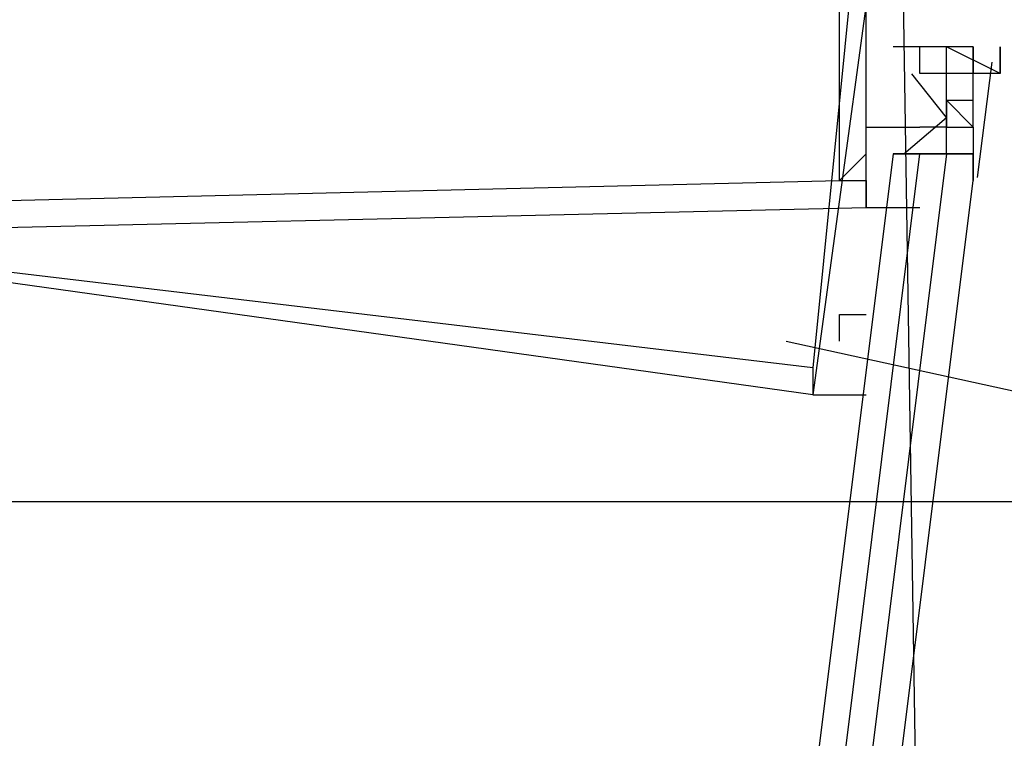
# Model space of a CAD drawing. Header units: feet. Extents: x -79 to 198, y -22 to 181.
# Tile 836 of 982: x 137.898 to 138.389, y 106.407 to 106.765. Entities that reach past the tile are written whole.
import ezdxf

# ---------------------------------------------------------------- set-up
doc = ezdxf.new("R2010")
doc.units = ezdxf.units.FT
doc.layers.add('A-AREA-COMUN', color=252, linetype='CONTINUOUS')
doc.layers.add('A-LINEA', color=7, linetype='CONTINUOUS')

msp = doc.modelspace()

# ---------------------------------------------------------------- linework, layer by layer
at = {"layer": 'A-AREA-COMUN'}
msp.add_lwpolyline([(144.16, 97.7244), (145.952, 104.5689), (147.168, 110.9333), (147.712, 116.0178), (146.912, 109.8489), (146, 105.3689), (144.72, 105.3689), (138.64, 106.7733), (138.48, 106.5244), (137.792, 106.5244), (137.76, 106.2933), (136.72, 106.2933), (135.488, 106.6133), (135.36, 106.1689), (133.568, 106.1689), (122.048, 108.9244), (121.152, 108.9244), (118.8, 109.4578)], dxfattribs=at)
at = {"layer": 'A-LINEA'}
for p, q in [((138.3333, 106.7511), (138.3333, 106.7511)), ((138.3333, 106.7511), (138.3333, 106.7511)), ((138.3333, 106.7511), (138.3333, 106.7511)), ((138.3333, 106.7511), (138.3333, 106.7511)), ((138.3467, 106.7378), (138.3467, 106.7511)), ((138.3467, 106.7511), (138.3467, 106.7511)), ((138.3467, 106.7511), (138.3467, 106.7511)), ((138.3467, 106.7511), (138.3467, 106.7511)), ((138.3467, 106.7511), (138.3467, 106.7511)), ((138.3467, 106.7511), (138.3467, 106.7511)), ((138.3467, 106.7511), (138.3467, 106.7511)), ((138.3467, 106.7511), (138.3467, 106.7511)), ((138.3467, 106.7511), (138.3467, 106.7511)), ((138.3467, 106.7378), (138.3467, 106.7511)), ((138.3467, 106.7511), (138.3467, 106.7511)), ((138.3467, 106.7511), (138.3467, 106.7511)), ((138.3467, 106.7511), (138.3467, 106.7511)), ((138.3467, 106.7511), (138.3467, 106.7511)), ((138.3467, 106.7511), (138.3467, 106.7511)), ((138.3467, 106.7511), (138.3467, 106.7511)), ((138.3467, 106.7511), (138.3467, 106.7511)), ((138.3467, 106.7511), (138.3467, 106.7511)), ((138.36, 106.7511), (138.36, 106.7511)), ((138.36, 106.7378), (138.36, 106.7511)), ((138.36, 106.7511), (138.36, 106.7511)), ((138.36, 106.7511), (138.36, 106.7511)), ((138.36, 106.7511), (138.36, 106.7511)), ((138.36, 106.7378), (138.36, 106.7511)), ((138.36, 106.7511), (138.36, 106.7511)), ((138.36, 106.7511), (138.36, 106.7511)), ((138.36, 106.7511), (138.36, 106.7511)), ((138.3733, 106.7511), (138.36, 106.7511)), ((138.36, 106.7511), (138.36, 106.7511)), ((138.36, 106.7378), (138.36, 106.7511)), ((138.36, 106.7511), (138.36, 106.7511)), ((138.36, 106.7511), (138.36, 106.7511)), ((138.36, 106.7511), (138.36, 106.7511)), ((138.36, 106.7378), (138.36, 106.7511)), ((138.36, 106.7511), (138.36, 106.7511)), ((138.36, 106.7511), (138.36, 106.7511)), ((138.36, 106.7511), (138.36, 106.7511)), ((138.3733, 106.7511), (138.36, 106.7511)), ((138.3733, 106.7511), (138.3733, 106.7511)), ((138.3733, 106.7378), (138.3733, 106.7511)), ((138.3733, 106.7511), (138.3733, 106.7511)), ((138.3733, 106.7511), (138.3733, 106.7378)), ((138.3733, 106.7511), (138.3733, 106.7378)), ((138.3733, 106.7511), (138.3733, 106.7511)), ((138.3733, 106.7378), (138.3733, 106.7511)), ((138.3733, 106.7511), (138.3733, 106.7511)), ((138.3733, 106.7511), (138.3733, 106.7378)), ((138.3733, 106.7511), (138.3733, 106.7378)), ((138.3867, 106.7511), (138.3867, 106.7511)), ((138.3867, 106.7378), (138.3867, 106.7511)), ((138.3867, 106.7511), (138.3867, 106.7511)), ((138.3867, 106.7511), (138.3867, 106.7511)), ((138.3867, 106.7511), (138.3867, 106.7511)), ((138.3867, 106.7511), (138.3867, 106.7378)), ((138.3867, 106.7511), (138.3867, 106.7511)), ((138.3867, 106.7378), (138.3867, 106.7511)), ((138.3867, 106.7511), (138.3867, 106.7511)), ((138.3867, 106.7511), (138.3867, 106.7511)), ((138.3867, 106.7511), (138.3867, 106.7511)), ((138.3867, 106.7511), (138.3867, 106.7378)), ((138.3826, 106.7434), (138.3753, 106.6859)), ((138.3826, 106.7434), (138.3753, 106.6859)), ((138.3467, 106.7378), (138.3467, 106.7378)), ((138.3467, 106.7378), (138.3467, 106.7378)), ((138.3467, 106.7378), (138.3467, 106.7378)), ((138.3467, 106.7378), (138.3467, 106.7378)), ((138.36, 106.7378), (138.3467, 106.7378)), ((138.3467, 106.7378), (138.3467, 106.7378)), ((138.3467, 106.7378), (138.3467, 106.7378)), ((138.3467, 106.7378), (138.3467, 106.7378)), ((138.3467, 106.7378), (138.3467, 106.7378)), ((138.36, 106.7378), (138.3467, 106.7378)), ((138.36, 106.7378), (138.36, 106.7378)), ((138.36, 106.7378), (138.36, 106.7378)), ((138.36, 106.7378), (138.36, 106.7378)), ((138.36, 106.7378), (138.36, 106.7378)), ((138.36, 106.7378), (138.36, 106.7378)), ((138.36, 106.7378), (138.36, 106.7378)), ((138.36, 106.7378), (138.36, 106.7378)), ((138.36, 106.7378), (138.36, 106.7378)), ((138.36, 106.7378), (138.36, 106.7378)), ((138.36, 106.7378), (138.36, 106.7378)), ((138.36, 106.7244), (138.36, 106.7378)), ((138.36, 106.7378), (138.36, 106.7378)), ((138.36, 106.7378), (138.36, 106.7378)), ((138.36, 106.7378), (138.36, 106.7378)), ((138.36, 106.7378), (138.36, 106.7378)), ((138.36, 106.7378), (138.36, 106.7378)), ((138.36, 106.7378), (138.36, 106.7378)), ((138.36, 106.7378), (138.36, 106.7378)), ((138.36, 106.7378), (138.36, 106.7378)), ((138.36, 106.7378), (138.36, 106.7378)), ((138.36, 106.7378), (138.36, 106.7378)), ((138.36, 106.7378), (138.36, 106.7378)), ((138.36, 106.7378), (138.36, 106.7378)), ((138.36, 106.7378), (138.36, 106.7378)), ((138.36, 106.7378), (138.36, 106.7378)), ((138.36, 106.7378), (138.36, 106.7378)), ((138.36, 106.7378), (138.36, 106.7378)), ((138.36, 106.7378), (138.36, 106.7378)), ((138.36, 106.7378), (138.36, 106.7378)), ((138.36, 106.7378), (138.36, 106.7378)), ((138.36, 106.7378), (138.36, 106.7378)), ((138.36, 106.7378), (138.36, 106.7378)), ((138.36, 106.7378), (138.36, 106.7378)), ((138.36, 106.7378), (138.36, 106.7378)), ((138.36, 106.7378), (138.36, 106.7378)), ((138.36, 106.7378), (138.36, 106.7378)), ((138.36, 106.7378), (138.36, 106.7378)), ((138.36, 106.7378), (138.36, 106.7378)), ((138.36, 106.7378), (138.36, 106.7378)), ((138.36, 106.7244), (138.36, 106.7378)), ((138.36, 106.7378), (138.36, 106.7378)), ((138.36, 106.7378), (138.36, 106.7378)), ((138.36, 106.7378), (138.36, 106.7378)), ((138.36, 106.7378), (138.36, 106.7378)), ((138.36, 106.7378), (138.36, 106.7378)), ((138.36, 106.7378), (138.36, 106.7378)), ((138.36, 106.7378), (138.36, 106.7378)), ((138.36, 106.7378), (138.36, 106.7378)), ((138.36, 106.7378), (138.36, 106.7378)), ((138.36, 106.7378), (138.36, 106.7378)), ((138.36, 106.7378), (138.36, 106.7378)), ((138.36, 106.7378), (138.36, 106.7378)), ((138.36, 106.7378), (138.36, 106.7378)), ((138.36, 106.7378), (138.36, 106.7378)), ((138.36, 106.7378), (138.36, 106.7378)), ((138.36, 106.7378), (138.36, 106.7378)), ((138.36, 106.7378), (138.36, 106.7378)), ((138.36, 106.7378), (138.36, 106.7378)), ((138.3733, 106.7378), (138.3733, 106.7378)), ((138.3733, 106.7378), (138.3733, 106.7378)), ((138.3733, 106.7378), (138.3733, 106.7378)), ((138.3733, 106.7378), (138.3733, 106.7378)), ((138.3733, 106.7378), (138.3733, 106.7378)), ((138.3733, 106.7378), (138.3733, 106.7378)), ((138.3733, 106.7378), (138.3733, 106.7378)), ((138.3733, 106.7378), (138.3733, 106.7378)), ((138.3733, 106.7378), (138.3733, 106.7378)), ((138.3733, 106.7378), (138.3733, 106.7378)), ((138.3733, 106.7378), (138.3733, 106.7378)), ((138.3733, 106.7378), (138.3733, 106.7378)), ((138.3733, 106.7378), (138.3733, 106.7378)), ((138.3733, 106.7378), (138.3733, 106.7378)), ((138.3733, 106.7378), (138.3733, 106.7378)), ((138.3733, 106.7378), (138.3733, 106.7378)), ((138.3733, 106.7378), (138.3733, 106.7378)), ((138.3733, 106.7378), (138.3733, 106.7378)), ((138.3733, 106.7378), (138.3733, 106.7378)), ((138.3733, 106.7378), (138.3733, 106.7378)), ((138.3733, 106.7378), (138.3733, 106.7378)), ((138.3733, 106.7244), (138.3733, 106.7378)), ((138.3733, 106.7378), (138.3733, 106.7378)), ((138.3733, 106.7378), (138.3733, 106.7378)), ((138.3733, 106.7378), (138.3733, 106.7378)), ((138.3733, 106.7378), (138.3733, 106.7378)), ((138.3733, 106.7378), (138.3733, 106.7378)), ((138.3733, 106.7378), (138.3733, 106.7378)), ((138.3733, 106.7378), (138.3733, 106.7378)), ((138.3733, 106.7378), (138.3733, 106.7378)), ((138.3733, 106.7378), (138.3733, 106.7378)), ((138.3733, 106.7378), (138.3733, 106.7378)), ((138.3733, 106.7378), (138.3733, 106.7378)), ((138.3733, 106.7378), (138.3733, 106.7378)), ((138.3733, 106.7378), (138.3733, 106.7378)), ((138.3733, 106.7378), (138.3733, 106.7378)), ((138.3733, 106.7378), (138.3733, 106.7378)), ((138.3733, 106.7378), (138.3733, 106.7378)), ((138.3733, 106.7378), (138.3733, 106.7378)), ((138.3733, 106.7378), (138.3733, 106.7378)), ((138.3733, 106.7378), (138.3733, 106.7378)), ((138.3733, 106.7378), (138.3733, 106.7378)), ((138.3733, 106.7378), (138.3733, 106.7378)), ((138.3733, 106.7378), (138.3733, 106.7378)), ((138.3733, 106.7378), (138.3733, 106.7378)), ((138.3733, 106.7378), (138.3733, 106.7378)), ((138.3733, 106.7378), (138.3733, 106.7378)), ((138.3733, 106.7378), (138.3733, 106.7378)), ((138.3733, 106.7378), (138.3733, 106.7378)), ((138.3733, 106.7244), (138.3733, 106.7378)), ((138.3733, 106.7378), (138.3733, 106.7378)), ((138.3733, 106.7378), (138.3733, 106.7378)), ((138.3733, 106.7378), (138.3733, 106.7378)), ((138.3733, 106.7378), (138.3733, 106.7378)), ((138.3733, 106.7378), (138.3733, 106.7378)), ((138.3733, 106.7378), (138.3733, 106.7378)), ((138.3867, 106.7378), (138.3867, 106.7378)), ((138.3867, 106.7378), (138.3867, 106.7378)), ((138.3867, 106.7378), (138.3867, 106.7378)), ((138.3867, 106.7378), (138.3867, 106.7378)), ((138.3867, 106.7378), (138.3867, 106.7378)), ((138.3867, 106.7378), (138.3867, 106.7378)), ((138.36, 106.7244), (138.36, 106.7244)), ((138.36, 106.7244), (138.36, 106.7244)), ((138.36, 106.7244), (138.36, 106.7244)), ((138.36, 106.7244), (138.36, 106.7244)), ((138.36, 106.7244), (138.36, 106.7244)), ((138.36, 106.7244), (138.36, 106.7244)), ((138.36, 106.7244), (138.36, 106.7244)), ((138.36, 106.7244), (138.3733, 106.7244)), ((138.36, 106.7244), (138.36, 106.7244)), ((138.36, 106.7244), (138.36, 106.7244)), ((138.3733, 106.7111), (138.36, 106.7244)), ((138.36, 106.7244), (138.36, 106.7244)), ((138.36, 106.7244), (138.36, 106.7244)), ((138.36, 106.7244), (138.36, 106.7244)), ((138.36, 106.7244), (138.3733, 106.7244)), ((138.36, 106.7244), (138.3733, 106.7244)), ((138.36, 106.7244), (138.36, 106.7244)), ((138.36, 106.7244), (138.36, 106.7244)), ((138.36, 106.7244), (138.36, 106.7244)), ((138.36, 106.7244), (138.36, 106.7244)), ((138.36, 106.7244), (138.36, 106.7244)), ((138.36, 106.7244), (138.36, 106.7244)), ((138.36, 106.7244), (138.3733, 106.7244)), ((138.36, 106.7244), (138.36, 106.7244)), ((138.36, 106.7244), (138.36, 106.7244)), ((138.36, 106.7244), (138.36, 106.7111)), ((138.36, 106.7244), (138.36, 106.7244)), ((138.36, 106.7244), (138.36, 106.7244)), ((138.36, 106.7244), (138.36, 106.7111)), ((138.36, 106.7244), (138.36, 106.7244)), ((138.36, 106.7244), (138.36, 106.7244)), ((138.36, 106.7244), (138.36, 106.7244)), ((138.36, 106.7244), (138.36, 106.7244)), ((138.36, 106.7244), (138.36, 106.7244)), ((138.36, 106.7244), (138.36, 106.7244)), ((138.36, 106.7244), (138.36, 106.7244)), ((138.36, 106.7244), (138.3733, 106.7244)), ((138.36, 106.7244), (138.36, 106.7244)), ((138.36, 106.7244), (138.36, 106.7244)), ((138.3733, 106.7111), (138.36, 106.7244)), ((138.36, 106.7244), (138.36, 106.7244)), ((138.36, 106.7244), (138.36, 106.7244)), ((138.36, 106.7244), (138.36, 106.7244)), ((138.36, 106.7244), (138.3733, 106.7244)), ((138.36, 106.7244), (138.3733, 106.7244)), ((138.36, 106.7244), (138.36, 106.7244)), ((138.36, 106.7244), (138.36, 106.7244)), ((138.36, 106.7244), (138.36, 106.7244)), ((138.36, 106.7244), (138.36, 106.7244)), ((138.36, 106.7244), (138.36, 106.7244)), ((138.36, 106.7244), (138.36, 106.7244)), ((138.36, 106.7244), (138.3733, 106.7244)), ((138.36, 106.7244), (138.36, 106.7244)), ((138.36, 106.7244), (138.36, 106.7244)), ((138.36, 106.7244), (138.36, 106.7111)), ((138.36, 106.7244), (138.36, 106.7244)), ((138.36, 106.7244), (138.36, 106.7244)), ((138.36, 106.7244), (138.36, 106.7111)), ((138.3733, 106.7244), (138.3733, 106.7244)), ((138.3733, 106.7244), (138.3733, 106.7244)), ((138.3733, 106.7111), (138.3733, 106.7244)), ((138.3733, 106.7244), (138.3733, 106.7244)), ((138.3733, 106.7244), (138.3733, 106.7244)), ((138.3733, 106.7244), (138.3733, 106.7244)), ((138.3733, 106.7244), (138.3733, 106.7244)), ((138.3733, 106.7244), (138.3733, 106.7244)), ((138.3733, 106.7244), (138.3733, 106.7244)), ((138.3733, 106.7244), (138.3733, 106.7244)), ((138.3733, 106.7244), (138.3733, 106.7244)), ((138.3733, 106.7244), (138.3733, 106.7244)), ((138.3733, 106.7244), (138.3733, 106.7244)), ((138.3733, 106.7244), (138.3733, 106.7244)), ((138.3733, 106.7244), (138.3733, 106.7244)), ((138.3733, 106.7244), (138.3733, 106.7244)), ((138.3733, 106.7244), (138.3733, 106.7244)), ((138.3733, 106.7244), (138.3733, 106.7244)), ((138.3733, 106.7244), (138.3733, 106.7244)), ((138.3733, 106.7244), (138.3733, 106.7244)), ((138.3733, 106.7244), (138.3733, 106.7244)), ((138.3733, 106.7244), (138.3733, 106.7244)), ((138.3733, 106.7244), (138.3733, 106.7244)), ((138.3733, 106.7244), (138.3733, 106.7244)), ((138.3733, 106.7244), (138.3733, 106.7244)), ((138.3733, 106.7244), (138.3733, 106.7244)), ((138.3733, 106.7244), (138.3733, 106.7244)), ((138.3733, 106.7244), (138.3733, 106.7244)), ((138.3733, 106.7244), (138.3733, 106.7244)), ((138.3733, 106.7244), (138.3733, 106.7244)), ((138.3733, 106.7111), (138.3733, 106.7244)), ((138.3733, 106.7244), (138.3733, 106.7244)), ((138.3733, 106.7244), (138.3733, 106.7244)), ((138.3733, 106.7244), (138.3733, 106.7244)), ((138.3733, 106.7244), (138.3733, 106.7244)), ((138.3733, 106.7244), (138.3733, 106.7244)), ((138.3733, 106.7244), (138.3733, 106.7244)), ((138.3733, 106.7244), (138.3733, 106.7244)), ((138.3733, 106.7244), (138.3733, 106.7244)), ((138.3733, 106.7244), (138.3733, 106.7244)), ((138.3733, 106.7244), (138.3733, 106.7244)), ((138.3733, 106.7244), (138.3733, 106.7244)), ((138.3733, 106.7244), (138.3733, 106.7244)), ((138.3733, 106.7244), (138.3733, 106.7244)), ((138.3733, 106.7244), (138.3733, 106.7244)), ((138.3733, 106.7244), (138.3733, 106.7244)), ((138.3733, 106.7244), (138.3733, 106.7244)), ((138.3733, 106.7244), (138.3733, 106.7244)), ((138.3733, 106.7244), (138.3733, 106.7244)), ((138.3733, 106.7244), (138.3733, 106.7244)), ((138.3733, 106.7244), (138.3733, 106.7244)), ((138.3733, 106.7244), (138.3733, 106.7244)), ((138.3733, 106.7244), (138.3733, 106.7244)), ((138.3733, 106.7244), (138.3733, 106.7244)), ((138.3733, 106.7244), (138.3733, 106.7244)), ((138.3733, 106.7244), (138.3733, 106.7244)), ((138.3467, 106.7111), (138.3467, 106.7111)), ((138.3467, 106.7111), (138.3467, 106.7111)), ((138.3467, 106.7111), (138.3467, 106.7111)), ((138.3467, 106.7111), (138.3467, 106.7111)), ((138.3467, 106.7111), (138.3467, 106.7111)), ((138.36, 106.7111), (138.3467, 106.7111)), ((138.3467, 106.7111), (138.3467, 106.7111)), ((138.3467, 106.7111), (138.3467, 106.7111)), ((138.3467, 106.7111), (138.3467, 106.7111)), ((138.3467, 106.7111), (138.3467, 106.7111)), ((138.3467, 106.7111), (138.3467, 106.7111)), ((138.36, 106.7111), (138.3467, 106.7111)), ((138.36, 106.7111), (138.36, 106.7111)), ((138.36, 106.7111), (138.3733, 106.7111)), ((138.36, 106.7111), (138.36, 106.7111)), ((138.36, 106.7111), (138.36, 106.7111)), ((138.36, 106.7111), (138.36, 106.7111)), ((138.36, 106.7111), (138.36, 106.7111)), ((138.36, 106.7111), (138.36, 106.7111)), ((138.36, 106.7111), (138.36, 106.7111)), ((138.36, 106.7111), (138.36, 106.7111)), ((138.36, 106.7111), (138.36, 106.7111)), ((138.36, 106.7111), (138.36, 106.7111)), ((138.36, 106.7111), (138.36, 106.7111)), ((138.36, 106.7111), (138.36, 106.7111)), ((138.36, 106.7111), (138.36, 106.7111)), ((138.36, 106.7111), (138.36, 106.7111)), ((138.36, 106.7111), (138.36, 106.7111)), ((138.36, 106.7111), (138.36, 106.7111)), ((138.36, 106.7111), (138.36, 106.7111)), ((138.36, 106.7111), (138.36, 106.7111)), ((138.36, 106.7111), (138.36, 106.7111)), ((138.36, 106.7111), (138.36, 106.7111)), ((138.36, 106.7111), (138.36, 106.7111)), ((138.36, 106.7111), (138.36, 106.7111)), ((138.36, 106.7111), (138.36, 106.7111)), ((138.36, 106.7111), (138.36, 106.7111)), ((138.36, 106.7111), (138.36, 106.7111)), ((138.36, 106.7111), (138.36, 106.7111)), ((138.36, 106.7111), (138.36, 106.7111)), ((138.36, 106.7111), (138.36, 106.7111)), ((138.36, 106.7111), (138.36, 106.7111)), ((138.36, 106.7111), (138.36, 106.7111)), ((138.36, 106.7111), (138.36, 106.7111)), ((138.36, 106.7111), (138.36, 106.7111)), ((138.36, 106.7111), (138.36, 106.7111)), ((138.36, 106.7111), (138.36, 106.7111)), ((138.36, 106.7111), (138.3733, 106.7111)), ((138.36, 106.7111), (138.36, 106.7111)), ((138.36, 106.7111), (138.36, 106.7111)), ((138.36, 106.7111), (138.36, 106.7111)), ((138.36, 106.7111), (138.36, 106.7111)), ((138.36, 106.7111), (138.36, 106.7111)), ((138.36, 106.7111), (138.36, 106.7111)), ((138.36, 106.7111), (138.36, 106.7111)), ((138.36, 106.7111), (138.36, 106.7111)), ((138.36, 106.7111), (138.36, 106.7111)), ((138.36, 106.7111), (138.36, 106.7111)), ((138.36, 106.7111), (138.36, 106.7111)), ((138.36, 106.7111), (138.36, 106.7111)), ((138.36, 106.7111), (138.36, 106.7111)), ((138.36, 106.7111), (138.36, 106.7111)), ((138.36, 106.7111), (138.36, 106.7111)), ((138.36, 106.7111), (138.36, 106.7111)), ((138.36, 106.7111), (138.36, 106.7111)), ((138.36, 106.7111), (138.36, 106.7111)), ((138.36, 106.7111), (138.36, 106.7111)), ((138.36, 106.7111), (138.36, 106.7111)), ((138.36, 106.7111), (138.36, 106.7111)), ((138.36, 106.7111), (138.36, 106.7111)), ((138.36, 106.7111), (138.36, 106.7111)), ((138.36, 106.7111), (138.36, 106.7111)), ((138.36, 106.7111), (138.36, 106.7111)), ((138.36, 106.7111), (138.36, 106.7111)), ((138.36, 106.7111), (138.36, 106.7111)), ((138.36, 106.7111), (138.36, 106.7111)), ((138.36, 106.7111), (138.36, 106.7111)), ((138.36, 106.7111), (138.36, 106.7111)), ((138.36, 106.7111), (138.36, 106.7111)), ((138.36, 106.7111), (138.36, 106.7111)), ((138.3733, 106.7111), (138.3733, 106.7111)), ((138.3733, 106.7111), (138.3733, 106.7111)), ((138.3733, 106.7111), (138.3733, 106.7111)), ((138.3733, 106.7111), (138.3733, 106.7111)), ((138.3733, 106.7111), (138.3733, 106.7111)), ((138.3733, 106.7111), (138.3733, 106.7111)), ((138.3733, 106.7111), (138.3733, 106.7111)), ((138.3733, 106.7111), (138.3733, 106.6978)), ((138.3733, 106.7111), (138.3733, 106.6978)), ((138.3733, 106.7111), (138.3733, 106.7111)), ((138.3733, 106.7111), (138.3733, 106.7111)), ((138.3733, 106.7111), (138.3733, 106.6978)), ((138.3733, 106.7111), (138.3733, 106.6978)), ((138.3733, 106.7111), (138.3733, 106.6978)), ((138.3733, 106.7111), (138.3733, 106.7111)), ((138.3733, 106.7111), (138.3733, 106.7111)), ((138.3733, 106.7111), (138.3733, 106.7111)), ((138.3733, 106.7111), (138.3733, 106.7111)), ((138.3733, 106.7111), (138.3733, 106.7111)), ((138.3733, 106.7111), (138.3733, 106.7111)), ((138.3733, 106.7111), (138.3733, 106.7111)), ((138.3733, 106.7111), (138.3733, 106.6978)), ((138.3733, 106.7111), (138.3733, 106.6978)), ((138.3733, 106.7111), (138.3733, 106.7111)), ((138.3733, 106.7111), (138.3733, 106.7111)), ((138.3733, 106.7111), (138.3733, 106.6978)), ((138.3733, 106.7111), (138.3733, 106.6978)), ((138.3733, 106.7111), (138.3733, 106.6978)), ((138.32, 106.6978), (138.32, 106.6978)), ((138.32, 106.6978), (138.32, 106.6978)), ((138.3333, 106.6978), (138.3333, 106.6978)), ((138.3333, 106.6978), (138.3467, 106.6978)), ((138.3333, 106.6978), (138.3333, 106.6978)), ((138.3333, 106.6978), (138.3333, 106.6978)), ((138.3333, 106.6978), (138.3333, 106.6978)), ((138.3333, 106.6978), (138.3333, 106.6978)), ((138.3333, 106.6978), (138.3467, 106.6978)), ((138.3333, 106.6978), (138.3333, 106.6978)), ((138.3333, 106.6978), (138.3333, 106.6978)), ((138.3333, 106.6978), (138.3333, 106.6978)), ((138.3467, 106.6978), (138.3467, 106.6978)), ((138.3467, 106.6978), (138.3467, 106.6978)), ((138.3467, 106.6978), (138.3467, 106.6978)), ((138.3467, 106.6978), (138.3467, 106.6978)), ((138.3467, 106.6978), (138.3467, 106.6978)), ((138.3467, 106.6978), (138.36, 106.6978)), ((138.3467, 106.6978), (138.3467, 106.6978)), ((138.3467, 106.6978), (138.3467, 106.6978)), ((138.3467, 106.6978), (138.3467, 106.6978)), ((138.3467, 106.6978), (138.3467, 106.6978)), ((138.3467, 106.6978), (138.3467, 106.6978)), ((138.3467, 106.6978), (138.3467, 106.6978)), ((138.3467, 106.6978), (138.3467, 106.6978)), ((138.3467, 106.6978), (138.3467, 106.6978)), ((138.3467, 106.6978), (138.3467, 106.6978)), ((138.3467, 106.6978), (138.3467, 106.6978)), ((138.3467, 106.6978), (138.3467, 106.6978)), ((138.3467, 106.6978), (138.3467, 106.6978)), ((138.3467, 106.6978), (138.3467, 106.6978)), ((138.3467, 106.6978), (138.36, 106.6978)), ((138.3467, 106.6978), (138.36, 106.6978)), ((138.3467, 106.6978), (138.3467, 106.6978)), ((138.3467, 106.6978), (138.3467, 106.6978)), ((138.3467, 106.6978), (138.3467, 106.6978)), ((138.3467, 106.6978), (138.3467, 106.6978)), ((138.3467, 106.6978), (138.3467, 106.6978)), ((138.36, 106.6978), (138.3467, 106.6978)), ((138.3467, 106.6978), (138.3467, 106.6978)), ((138.3467, 106.6978), (138.3467, 106.6978)), ((138.3467, 106.6978), (138.3467, 106.6978)), ((138.3467, 106.6978), (138.3467, 106.6978)), ((138.3467, 106.6978), (138.3467, 106.6978)), ((138.3467, 106.6978), (138.36, 106.6978)), ((138.3467, 106.6978), (138.3467, 106.6978)), ((138.3467, 106.6978), (138.3467, 106.6978)), ((138.3467, 106.6978), (138.3467, 106.6978)), ((138.3467, 106.6978), (138.3467, 106.6978)), ((138.3467, 106.6978), (138.3467, 106.6978)), ((138.3467, 106.6978), (138.3467, 106.6978)), ((138.3467, 106.6978), (138.3467, 106.6978)), ((138.3467, 106.6978), (138.3467, 106.6978)), ((138.3467, 106.6978), (138.3467, 106.6978)), ((138.3467, 106.6978), (138.3467, 106.6978)), ((138.3467, 106.6978), (138.3467, 106.6978)), ((138.3467, 106.6978), (138.3467, 106.6978)), ((138.3467, 106.6978), (138.3467, 106.6978)), ((138.3467, 106.6978), (138.36, 106.6978)), ((138.3467, 106.6978), (138.36, 106.6978)), ((138.3467, 106.6978), (138.3467, 106.6978)), ((138.3467, 106.6978), (138.3467, 106.6978)), ((138.3467, 106.6978), (138.3467, 106.6978)), ((138.3467, 106.6978), (138.3467, 106.6978)), ((138.3467, 106.6978), (138.3467, 106.6978)), ((138.36, 106.6978), (138.3467, 106.6978)), ((138.36, 106.6978), (138.36, 106.6978)), ((138.36, 106.6978), (138.36, 106.6978)), ((138.36, 106.6978), (138.36, 106.6978)), ((138.36, 106.6978), (138.36, 106.6978)), ((138.36, 106.6978), (138.36, 106.6978)), ((138.36, 106.6978), (138.36, 106.6978)), ((138.36, 106.6978), (138.36, 106.6978)), ((138.36, 106.6978), (138.36, 106.6978)), ((138.36, 106.6978), (138.36, 106.6978)), ((138.36, 106.6978), (138.36, 106.6978)), ((138.36, 106.6978), (138.36, 106.6978)), ((138.36, 106.6978), (138.36, 106.6978)), ((138.36, 106.6978), (138.36, 106.6978)), ((138.36, 106.6978), (138.36, 106.6978)), ((138.36, 106.6978), (138.36, 106.6978)), ((138.36, 106.6978), (138.36, 106.6978)), ((138.36, 106.6978), (138.3733, 106.6978)), ((138.36, 106.6978), (138.36, 106.6978)), ((138.36, 106.6978), (138.36, 106.6978)), ((138.36, 106.6978), (138.36, 106.6978)), ((138.36, 106.6978), (138.36, 106.6978)), ((138.36, 106.6978), (138.36, 106.6978)), ((138.36, 106.6978), (138.36, 106.6978)), ((138.36, 106.6978), (138.36, 106.6978)), ((138.36, 106.6978), (138.36, 106.6978)), ((138.36, 106.6978), (138.36, 106.6978)), ((138.36, 106.6978), (138.36, 106.6978)), ((138.36, 106.6978), (138.36, 106.6978)), ((138.36, 106.6978), (138.36, 106.6978)), ((138.36, 106.6978), (138.36, 106.6978)), ((138.36, 106.6978), (138.36, 106.6978)), ((138.36, 106.6978), (138.36, 106.6978)), ((138.36, 106.6978), (138.36, 106.6978)), ((138.36, 106.6978), (138.36, 106.6978)), ((138.36, 106.6978), (138.3733, 106.6978)), ((138.36, 106.6978), (138.36, 106.6978)), ((138.3733, 106.6978), (138.3733, 106.6978)), ((138.3733, 106.6978), (138.3733, 106.6978)), ((138.3733, 106.6978), (138.3733, 106.6978)), ((138.3733, 106.6978), (138.3733, 106.6978)), ((138.3733, 106.6978), (138.3733, 106.6978)), ((138.3733, 106.6978), (138.3733, 106.6978)), ((138.3733, 106.6978), (138.3733, 106.6978)), ((138.3733, 106.6978), (138.3733, 106.6978)), ((138.3733, 106.6978), (138.3733, 106.6978)), ((138.3733, 106.6978), (138.3733, 106.6978)), ((138.3733, 106.6978), (138.3733, 106.6978)), ((138.3733, 106.6978), (138.3733, 106.6978)), ((138.3733, 106.6978), (138.3733, 106.6978)), ((138.3733, 106.6978), (138.3733, 106.6978)), ((138.3733, 106.6978), (138.3733, 106.6978)), ((138.3733, 106.6978), (138.3733, 106.6978)), ((138.3733, 106.6978), (138.3733, 106.6978)), ((138.3733, 106.6978), (138.3733, 106.6978)), ((138.3733, 106.6978), (138.3733, 106.6978)), ((138.3733, 106.6978), (138.3733, 106.6978)), ((138.3733, 106.6978), (138.3733, 106.6978)), ((138.3733, 106.6978), (138.3733, 106.6978)), ((138.3733, 106.6978), (138.3733, 106.6978)), ((138.3733, 106.6978), (138.3733, 106.6978)), ((138.32, 106.6844), (138.32, 106.6844)), ((138.32, 106.6844), (138.32, 106.6844)), ((138.32, 106.6844), (138.32, 106.6844)), ((138.32, 106.6844), (138.32, 106.6844)), ((138.28, 106.6044), (145.84, 104.9511)), ((138.28, 106.6044), (145.84, 104.9511)), ((138.32, 106.6044), (138.32, 106.6044)), ((138.32, 106.6044), (138.32, 106.6044)), ((138.32, 106.6044), (138.32, 106.6044)), ((138.32, 106.6044), (138.32, 106.6044)), ((138.2933, 106.5911), (138.2933, 106.5911)), ((138.2933, 106.5911), (138.2933, 106.5911))]:
    msp.add_line(p, q, dxfattribs=at)
for points in [[(138.3467, 106.2578), (138.2933, 109.6444), (138.1733, 113.0311), (138.0267, 116.4044), (137.8133, 119.7778), (137.5467, 123.1511), (137.2267, 126.5244), (136.8667, 129.8844), (136.4533, 133.2444), (135.9733, 136.5911), (135.4533, 139.9378), (134.88, 143.2711)], [(138.3467, 106.2578), (138.2933, 109.6444), (138.1733, 113.0311), (138.0267, 116.4044), (137.8133, 119.7778), (137.5467, 123.1511), (137.2267, 126.5244), (136.8667, 129.8844), (136.4533, 133.2444), (135.9733, 136.5911), (135.4533, 139.9378), (134.88, 143.2711)], [(137.7333, 106.9511), (137.7467, 106.6578), (138.32, 106.6711), (138.32, 106.9644), (137.7333, 106.9511)], [(137.7333, 106.9511), (137.7467, 106.6578), (138.32, 106.6711), (138.32, 106.9644), (137.7333, 106.9511)], [(137.72, 106.6578), (137.76, 106.9511), (138.3333, 106.8711), (138.2933, 106.5778), (137.72, 106.6578)], [(137.72, 106.6578), (137.76, 106.9511), (138.3333, 106.8711), (138.2933, 106.5778), (137.72, 106.6578)], [(137.7467, 106.9378), (137.7467, 106.6711), (138.3067, 106.6844), (138.3067, 106.9511), (137.7467, 106.9378)], [(137.7467, 106.9378), (137.7467, 106.6711), (138.3067, 106.6844), (138.3067, 106.9511), (137.7467, 106.9378)], [(137.7333, 106.6578), (137.76, 106.9378), (138.32, 106.8578), (138.2933, 106.5911), (137.7333, 106.6578)], [(137.7333, 106.6578), (137.76, 106.9378), (138.32, 106.8578), (138.2933, 106.5911), (137.7333, 106.6578)], [(138.3867, 106.7378), (138.36, 106.7511), (138.3467, 106.7511), (138.3333, 106.7511)], [(138.3867, 106.7378), (138.36, 106.7511), (138.3467, 106.7511), (138.3333, 106.7511)], [(138.3867, 106.7378), (138.3733, 106.7378), (138.3733, 106.7378), (138.36, 106.7378), (138.36, 106.7511)], [(138.3867, 106.7378), (138.3733, 106.7378), (138.3733, 106.7378), (138.36, 106.7378), (138.36, 106.7511)], [(138.3387, 106.6978), (138.3599, 106.7158), (138.3426, 106.7376)], [(138.3387, 106.6978), (138.3599, 106.7158), (138.3426, 106.7376)], [(138.36, 106.7111), (138.36, 106.7244), (138.3733, 106.7244)], [(138.36, 106.7111), (138.36, 106.7244), (138.3733, 106.7244)], [(138.3067, 106.6844), (138.32, 106.6978), (138.32, 106.6978), (138.32, 106.6978), (138.32, 106.6978), (138.32, 106.6978), (138.32, 106.7111), (138.32, 106.7111), (138.3467, 106.7111), (138.3467, 106.7111), (138.3467, 106.7111)], [(138.3067, 106.6844), (138.32, 106.6978), (138.32, 106.6978), (138.32, 106.6978), (138.32, 106.6978), (138.32, 106.6978), (138.32, 106.7111), (138.32, 106.7111), (138.3467, 106.7111), (138.3467, 106.7111), (138.3467, 106.7111)], [(138.3467, 106.6978), (138.36, 106.6978), (138.36, 106.7111)], [(138.3467, 106.6978), (138.36, 106.6978), (138.36, 106.7111)], [(137.92, 103.2711), (138.3467, 106.6978), (138.3333, 106.6978), (137.9067, 103.2844), (137.9067, 103.2711), (137.92, 103.2711)], [(137.92, 103.2711), (138.3467, 106.6978), (138.3333, 106.6978), (137.9067, 103.2844), (137.9067, 103.2711), (137.92, 103.2711)], [(137.9467, 103.2711), (138.3733, 106.6844), (138.3733, 106.6978), (138.36, 106.6978), (137.9333, 103.2711), (137.9467, 103.2711)], [(137.9467, 103.2711), (138.3733, 106.6844), (138.3733, 106.6978), (138.36, 106.6978), (137.9333, 103.2711), (137.9467, 103.2711)], [(138.3333, 106.6978), (138.3467, 106.6978), (138.36, 106.6978), (138.3733, 106.6978), (138.3733, 106.6844)], [(138.3333, 106.6978), (138.3467, 106.6978), (138.36, 106.6978), (138.3733, 106.6978), (138.3733, 106.6844)], [(138.3733, 106.6978), (138.36, 106.6978), (138.3733, 106.6978)], [(138.3733, 106.6978), (138.36, 106.6978), (138.3733, 106.6978)], [(138.3067, 106.6844), (138.32, 106.6844), (138.32, 106.6844), (138.32, 106.6844), (138.32, 106.6844), (138.32, 106.6844), (138.32, 106.6711), (138.32, 106.6711), (138.3467, 106.6711), (138.3467, 106.6711), (138.3467, 106.6711)], [(138.3067, 106.6844), (138.32, 106.6844), (138.32, 106.6844), (138.32, 106.6844), (138.32, 106.6844), (138.32, 106.6844), (138.32, 106.6711), (138.32, 106.6711), (138.3467, 106.6711), (138.3467, 106.6711), (138.3467, 106.6711)], [(138.32, 106.6844), (138.32, 106.6844), (138.32, 106.6844)], [(138.32, 106.6844), (138.32, 106.6844), (138.32, 106.6844)], [(138.3467, 106.6844), (138.3467, 106.6844), (138.3467, 106.6844)], [(138.3467, 106.6844), (138.3467, 106.6844), (138.3467, 106.6844)], [(138.3067, 106.6044), (138.3067, 106.6178), (138.3067, 106.6178), (138.32, 106.6178), (138.32, 106.6178), (138.32, 106.6178)], [(138.3067, 106.6044), (138.3067, 106.6178), (138.3067, 106.6178), (138.32, 106.6178), (138.32, 106.6178), (138.32, 106.6178)], [(138.2933, 106.6044), (138.2933, 106.6044), (138.2933, 106.6044), (138.2933, 106.6044), (138.2933, 106.6044), (138.2933, 106.6044), (138.2933, 106.6044)], [(138.2933, 106.6044), (138.2933, 106.6044), (138.2933, 106.6044), (138.2933, 106.6044)], [(138.2933, 106.6044), (138.2933, 106.6044), (138.2933, 106.6044), (138.2933, 106.6044), (138.2933, 106.6044), (138.2933, 106.6044), (138.2933, 106.6044)], [(138.2933, 106.6044), (138.2933, 106.6044), (138.2933, 106.6044), (138.2933, 106.6044)], [(138.2933, 106.5911), (138.2933, 106.5911), (138.2933, 106.5911), (138.2933, 106.5911), (138.2933, 106.5911), (138.2933, 106.5911), (138.2933, 106.5778), (138.2933, 106.5778), (138.32, 106.5778), (138.32, 106.5778), (138.32, 106.5778)], [(138.2933, 106.5911), (138.2933, 106.5911), (138.2933, 106.5911), (138.2933, 106.5911), (138.2933, 106.5911), (138.2933, 106.5911), (138.2933, 106.5778), (138.2933, 106.5778), (138.32, 106.5778), (138.32, 106.5778), (138.32, 106.5778)], [(138.32, 106.5911), (138.32, 106.5911), (138.32, 106.5911)], [(138.32, 106.5911), (138.32, 106.5911), (138.32, 106.5911)]]:
    msp.add_lwpolyline(points, dxfattribs=at)

doc.saveas('drawing.dxf')
